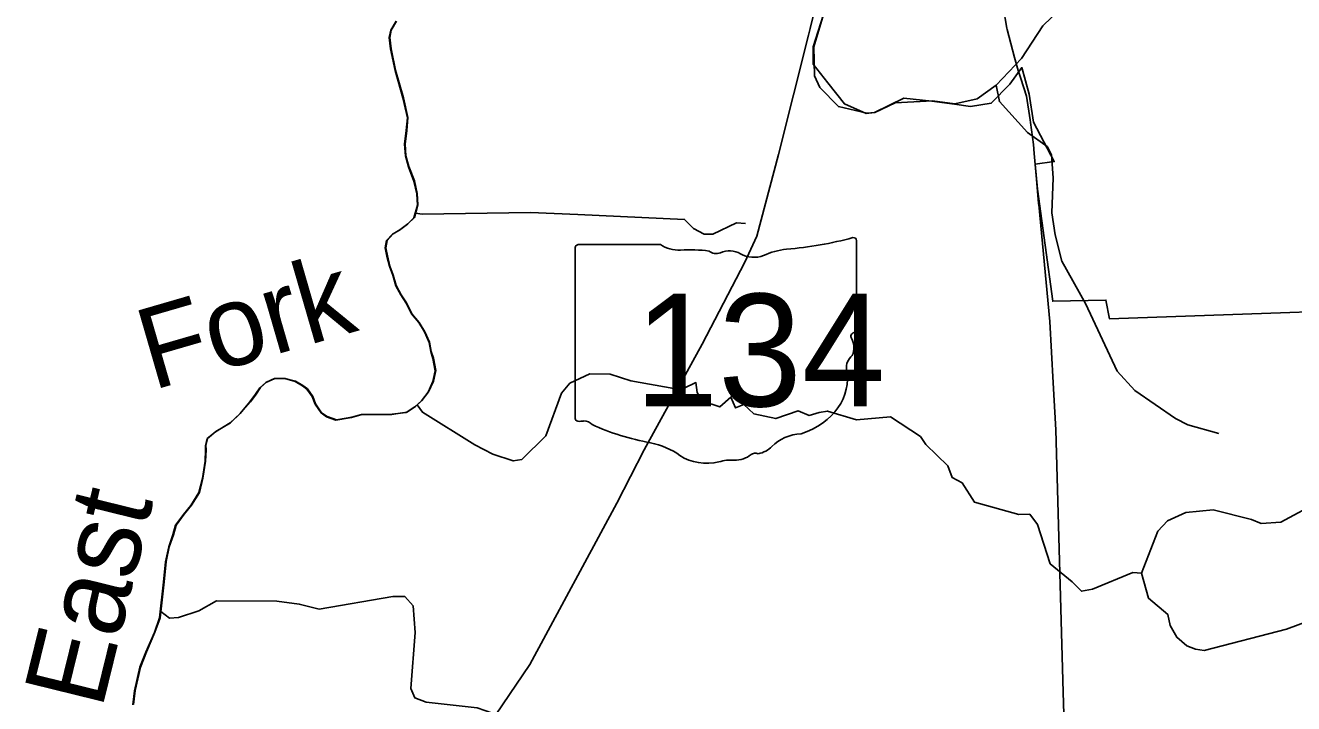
# Model space of a CAD drawing. Extents: x 1525783 to 1900577, y 218250 to 627376.
# Drawn here: x 1597301 to 1605152, y 449155 to 453352 of the extents above; entities that cross this region are included whole.
import ezdxf

# ---------------------------------------------------------------- set-up
doc = ezdxf.new("R2010")
doc.units = 0
for name, color, linetype in [('GM_X_Adjacent_County', 7, 'Continuous'), ('GM_X_Corporation', 7, 'Continuous'), ('GM_X_County', 7, 'Continuous'), ('GM_X_Major_River', 7, 'Continuous'), ('GM_X_Major_River_Text', 7, 'Continuous'), ('GM_X_Minor_River', 7, 'Continuous'), ('GM_X_State_Location', 7, 'Continuous'), ('GM_X_State_Route', 7, 'Continuous'), ('GM_X_State_Shield', 7, 'Continuous'), ('GM_X_Township', 7, 'Continuous')]:
    doc.layers.add(name, color=color, linetype=linetype)

msp = doc.modelspace()

# ---------------------------------------------------------------- linework, layer by layer
at = {"layer": 'GM_X_Adjacent_County'}
msp.add_lwpolyline([(1599595.7, 453378.2), (1599562.6, 453322.6), (1599553.6, 453276.7), (1599562.3, 453206.3), (1599589.8, 453073.3), (1599638.7, 452903.9), (1599666.4, 452781), (1599658.9, 452700.9), (1599649.2, 452616.8), (1599653.9, 452544.5), (1599672.6, 452477.9), (1599707, 452389), (1599723.6, 452310.4), (1599728.2, 452240.1), (1599706.7, 452162.3), (1599665.8, 452123), (1599616.9, 452085.8), (1599574.3, 452060.5), (1599537.4, 452021.1), (1599528.5, 451975.2), (1599539.6, 451924.8), (1599554.4, 451862.3), (1599575.4, 451805.8), (1599594.2, 451741.2), (1599625.2, 451684.4), (1599658.3, 451633.6), (1599691.2, 451566.8), (1599736.3, 451513.7), (1599771.2, 451454.9), (1599800.1, 451390.1), (1599811, 451333.7), (1599824.3, 451291.3), (1599838.8, 451214.8), (1599823.5, 451148.9), (1599794.2, 451083.3), (1599753, 451029.9), (1599712.2, 450992.6), (1599659.3, 450957.5), (1599621.1, 450952.3), (1599568.8, 450945.3), (1599518.7, 450944.2), (1599450.4, 450943.6), (1599378.2, 450943), (1599319.7, 450926), (1599223.1, 450909.9), (1599165.3, 450931), (1599131.7, 450953.8), (1599094.6, 451008.7), (1599077.5, 451055.1), (1599044.3, 451101.9), (1599016.6, 451122.5), (1598971, 451149.5), (1598907.1, 451166.8), (1598840.9, 451166.1), (1598790.3, 451143), (1598753.5, 451109.6), (1598726.7, 451070), (1598691.7, 451022.5), (1598630.1, 450951.5), (1598568.8, 450892.5), (1598477.5, 450838.1), (1598426.5, 450795), (1598415.6, 450751.1), (1598417.1, 450725), (1598413.7, 450654.8), (1598397.7, 450548.8), (1598375.9, 450460.9), (1598326.2, 450381.7), (1598281, 450326.4), (1598231.6, 450259.1), (1598214.4, 450199.3), (1598188.9, 450125.6), (1598169.1, 450033.7), (1598156.6, 449907.5), (1598132.3, 449685.3), (1598100.4, 449595.7), (1598047.9, 449474.3), (1598010, 449380.8), (1597977.1, 449235), (1597967.4, 449148.9)], dxfattribs=at)
at = {"layer": 'GM_X_Corporation'}
msp.add_lwpolyline([(1606362.9, 451618.1), (1604011.3, 451537), (1603990.5, 451652.5), (1603660.6, 451644.7), (1603566.6, 452339), (1603552.2, 452494.3), (1603670.6, 452509), (1603542.6, 452752.6), (1603515.5, 452926.3), (1603468.5, 453090.9), (1603396.2, 452987.8), (1603280.4, 452870.2), (1603152.1, 452850.3), (1603052.5, 452865.4), (1602912.6, 452884.1), (1602739.8, 452900.9), (1602556.6, 452812.8), (1602506.4, 452807.7), (1602370.9, 452866.6), (1602267.8, 452996.8), (1602177.4, 453112.6), (1602177.9, 453218.8), (1602287.7, 453564.8)], dxfattribs=at)
at = {"layer": 'GM_X_County'}
msp.add_lwpolyline([(1597967.4, 449148.9), (1597977.1, 449235), (1598010, 449380.8), (1598047.9, 449474.3), (1598100.4, 449595.7), (1598132.3, 449685.3), (1598156.6, 449907.5), (1598169.1, 450033.7), (1598188.9, 450125.6), (1598214.4, 450199.3), (1598231.6, 450259.1), (1598281, 450326.4), (1598326.2, 450381.7), (1598375.9, 450460.9), (1598397.7, 450548.8), (1598413.7, 450654.8), (1598417.1, 450725), (1598415.6, 450751.1), (1598426.5, 450795), (1598477.5, 450838.1), (1598568.8, 450892.5), (1598630.1, 450951.5), (1598691.7, 451022.5), (1598726.7, 451070), (1598753.5, 451109.6), (1598790.3, 451143), (1598840.9, 451166.1), (1598907.1, 451166.8), (1598971, 451149.5), (1599016.6, 451122.5), (1599044.3, 451101.9), (1599077.5, 451055.1), (1599094.6, 451008.7), (1599131.7, 450953.8), (1599165.3, 450931), (1599223.1, 450909.9), (1599319.7, 450926), (1599378.2, 450943), (1599450.4, 450943.6), (1599518.7, 450944.2), (1599568.8, 450945.3), (1599621.1, 450952.3), (1599659.3, 450957.5), (1599712.2, 450992.6), (1599753, 451029.9), (1599794.2, 451083.3), (1599823.5, 451148.9), (1599838.8, 451214.8), (1599824.3, 451291.3), (1599811, 451333.7), (1599800.1, 451390.1), (1599771.2, 451454.9), (1599736.3, 451513.7), (1599691.2, 451566.8), (1599658.3, 451633.6), (1599625.2, 451684.4), (1599594.2, 451741.2), (1599575.4, 451805.8), (1599554.4, 451862.3), (1599539.6, 451924.8), (1599528.5, 451975.2), (1599537.4, 452021.1), (1599574.3, 452060.5), (1599616.9, 452085.8), (1599665.8, 452123), (1599706.7, 452162.3), (1599728.2, 452240.1), (1599723.6, 452310.4), (1599707, 452389), (1599672.6, 452477.9), (1599653.9, 452544.5), (1599649.2, 452616.8), (1599658.9, 452700.9), (1599666.4, 452781), (1599638.7, 452903.9), (1599589.8, 453073.3), (1599562.3, 453206.3), (1599553.6, 453276.7), (1599562.6, 453322.6), (1599595.7, 453378.2)], dxfattribs=at)
at = {"layer": 'GM_X_Major_River'}
for points in [[(1599756.2, 451030.8), (1599797.4, 451084.2), (1599826.7, 451149.8), (1599842, 451215.7), (1599827.4, 451292.2), (1599814.2, 451334.6), (1599803.3, 451391), (1599774.4, 451455.8), (1599739.5, 451514.6), (1599694.4, 451567.7), (1599661.5, 451634.5), (1599628.4, 451685.3), (1599597.4, 451742.1), (1599578.6, 451806.7), (1599557.6, 451863.2), (1599542.8, 451925.7), (1599531.7, 451976.1), (1599540.6, 452022), (1599577.5, 452061.5), (1599620.1, 452086.7), (1599669, 452123.9), (1599709.9, 452163.2), (1599731.4, 452241), (1599726.8, 452311.3), (1599710.2, 452389.9), (1599675.8, 452478.8), (1599657.1, 452545.4), (1599652.4, 452617.7), (1599662.1, 452701.8), (1599669.6, 452781.9), (1599641.9, 452904.8), (1599593, 453074.2), (1599565.5, 453207.2), (1599556.8, 453277.6), (1599565.7, 453323.5), (1599598.9, 453379.1)], [(1597970.6, 449149.8), (1597980.3, 449235.9), (1598013.2, 449381.7), (1598051.1, 449475.2), (1598103.6, 449596.6), (1598135.4, 449686.2), (1598159.8, 449908.4), (1598172.3, 450034.6), (1598192.1, 450126.5), (1598217.6, 450200.2), (1598234.8, 450260), (1598284.2, 450327.3), (1598329.4, 450382.6), (1598379.1, 450461.8), (1598400.9, 450549.7), (1598416.9, 450655.7), (1598420.3, 450725.9), (1598418.8, 450752), (1598429.7, 450795.9), (1598480.7, 450839), (1598572, 450893.4), (1598633.3, 450952.4), (1598694.9, 451023.4), (1598729.9, 451070.9), (1598756.7, 451110.5), (1598793.5, 451143.9), (1598844.1, 451167), (1598910.3, 451167.7), (1598974.1, 451150.4), (1599019.8, 451123.4), (1599047.5, 451102.8), (1599080.7, 451056), (1599097.8, 451009.6), (1599134.9, 450954.7), (1599168.5, 450932), (1599226.3, 450910.8), (1599322.9, 450926.9), (1599381.4, 450943.9), (1599453.6, 450944.5), (1599521.9, 450945.1), (1599572, 450946.2), (1599624.3, 450953.2), (1599662.5, 450958.4), (1599715.4, 450993.5), (1599756.2, 451030.8)]]:
    msp.add_lwpolyline(points, dxfattribs=at)
at = {"layer": 'GM_X_Minor_River'}
for points in [[(1602286.2, 453572.3), (1602181.1, 453219.7), (1602185.6, 453039.3), (1602218.3, 452968.5), (1602334.2, 452850.1), (1602509.6, 452808.6), (1602559.8, 452813.7), (1602685.2, 452873.4), (1602915.8, 452885), (1603055.7, 452866.3), (1603192.6, 452897.7), (1603310.4, 452981.6), (1603467.9, 453146.9), (1603600.1, 453348.7), (1603708.3, 453454.8)], [(1603310.4, 452981.6), (1603330.5, 452881), (1603505, 452689.3), (1603625.6, 452602.9), (1603652.6, 452550.2), (1603663.8, 452407.8), (1603655.6, 452191.5), (1603675, 452056.9), (1603717.9, 451893.8), (1603863, 451630.5), (1604059.2, 451212), (1604169.1, 451093.7), (1604420.1, 450920.6), (1604497.5, 450881), (1604688.8, 450827.2)], [(1599717.2, 452189.7), (1599757.2, 452184.6), (1600428.6, 452194.6), (1600720.9, 452181.4), (1601381.5, 452151.6), (1601436.6, 452094.5), (1601504.1, 452061.2), (1601556.2, 452060.2), (1601703.7, 452129.8), (1601759.7, 452126.8)], [(1599726.3, 451003.5), (1599759.3, 450957.9), (1600084.3, 450757.7), (1600195.5, 450699.6), (1600320.9, 450657.2), (1600375.2, 450666.3), (1600524, 450812), (1600621, 451076.8), (1600672.1, 451138), (1600795.4, 451195.9), (1600921.6, 451193.7), (1601049.1, 451153.3), (1601314.7, 451104.5), (1601378.8, 451107.3), (1601451.6, 451142.1), (1601460.5, 451079.8), (1601487.6, 451029.2), (1601599.1, 450991.2), (1601668.4, 451052), (1601697.2, 450985.4), (1601749.7, 451006.5), (1601810.8, 450949.3), (1601946.5, 450918.8), (1602085.6, 450966.4), (1602153.2, 450939.2), (1602215.6, 450956.1), (1602265.9, 450965.2), (1602445.2, 450911.9), (1602655.9, 450930.2), (1602842.1, 450808.6), (1602875.2, 450757.9), (1603011.1, 450627.2), (1603037.9, 450554.5), (1603099.4, 450521.4), (1603177.4, 450401.7), (1603450.5, 450324.7), (1603518.7, 450327.5), (1603565.6, 450264.5), (1603645.4, 450020.5), (1603781.7, 449909.9), (1603838.7, 449850.7), (1603907, 449863.5), (1604157.3, 449967.3), (1604209.3, 449962.3), (1604252.6, 449807.2), (1604373.1, 449706.9), (1604387.9, 449638.5), (1604428.6, 449565.6), (1604491.8, 449512.3), (1604543.5, 449491.4), (1604597.5, 449484.4), (1605108.7, 449615.5), (1605308.4, 449690.1)], [(1604209.3, 449962.3), (1604312.2, 450223.1), (1604371.4, 450286.2), (1604484.5, 450338.3), (1604653.1, 450355.3), (1604890.5, 450294.9), (1604950.1, 450269.8), (1605072.5, 450277.6), (1605317.3, 450409.5), (1605383.8, 450434.4), (1605560.4, 450449.3), (1605724.3, 450540.6), (1605786.7, 450553.5), (1606183.1, 450538.4)], [(1598139.8, 449725.9), (1598193.7, 449685), (1598249.9, 449688.1), (1598374.9, 449729.9), (1598484.2, 449792.1), (1598858.8, 449789.4), (1598996.7, 449770.9), (1599120.4, 449740.7), (1599576.6, 449818.7), (1599650.7, 449817.4), (1599701.8, 449760.3), (1599714.9, 449595.8), (1599686.6, 449249.5), (1599711.6, 449190.9), (1599781.3, 449163.6), (1600097.2, 449129.9), (1600240.6, 449079.3), (1600294.1, 449048.2), (1600617.9, 448779.9)]]:
    msp.add_lwpolyline(points, dxfattribs=at)
at = {"layer": 'GM_X_State_Route'}
for points in [[(1603378.4, 453327.2), (1603376.6, 453334.2), (1603354.1, 453466.7), (1603335.9, 453632.2), (1603312.3, 453785), (1603243.2, 454139.4), (1603225.1, 454138.7)], [(1602159.2, 453332.8), (1602217.9, 453567.4), (1602266.2, 453714.5), (1602296.5, 453786.4), (1602333.1, 453884.8)], [(1598032.3, 443299.3), (1598046.8, 443311.9), (1598187.1, 443454.4), (1598266.5, 443549.5), (1598374.1, 443804.7), (1599161.9, 445865.2), (1599261.2, 446132.7), (1599379, 446855.9), (1599419.2, 447123.2), (1599491.1, 447471), (1599660.6, 448137.9), (1599686.5, 448221.2), (1599717.2, 448323.9), (1599959.6, 448713.1), (1600423.4, 449398.5), (1600962, 450395.2), (1601132, 450726.6), (1601490.2, 451380.6), (1601755.7, 451886.8), (1601829.4, 452047.8), (1601963.5, 452552.7), (1602148.6, 453290.7), (1602159.2, 453332.8)], [(1603447.8, 453073.5), (1603424.5, 453152.5), (1603378.4, 453327.2)], [(1603521.1, 452767.5), (1603498.8, 452914.6), (1603462.5, 453023.7), (1603447.8, 453073.5)], [(1603546.6, 452558.6), (1603541.7, 452614.1), (1603523.6, 452751.1), (1603521.1, 452767.5)], [(1603560.3, 452401.4), (1603546.6, 452558.6)], [(1603574.1, 452244.1), (1603573.6, 452249.4), (1603560.3, 452401.4)], [(1604869, 447304.9), (1604835.6, 447423.1), (1604810.4, 447491.5), (1604785.2, 447513.1), (1604733, 447545.5), (1604655.6, 447570.7), (1604578.2, 447568.9), (1604265, 447523.9), (1603934.1, 447482.8), (1603897.4, 447500.7), (1603854.2, 447532.5), (1603809.4, 447574.9), (1603780.8, 447615.7), (1603771.9, 447667.9), (1603725.1, 449227), (1603679.1, 450849.3), (1603664, 451139.8), (1603642.8, 451520.3), (1603574.1, 452244.1)]]:
    msp.add_lwpolyline(points, dxfattribs=at)
at = {"layer": 'GM_X_State_Shield'}
for p, q in [((1600705.3, 451977.1), (1600705.3, 450920.4)), ((1601232.1, 451995.3), (1600722.4, 451995.3)), ((1602445.5, 451468.7), (1602445.5, 452021.4)), ((1602445.3, 451468.8), (1602445.5, 451468.7))]:
    msp.add_line(p, q, dxfattribs=at)
for centre, major_axis, start_param, end_param in [((1600725.3, 451979.3), (20.2, 0), 1.712693, 3.28349), ((1601353.4, 452117.9), (195.5, 0), 4.042523, 4.731795), ((1601418.3, 451402.1), (702, 0), 1.404758, 1.657858), ((1601660.5, 451862.7), (117.3, 0), 0.950623, 2.079405), ((1602061, 451672.5), (371.3, 0), 1.699011, 2.107814), ((1601825.6, 453435.8), (1845.5, 0), 4.814394, 5.042369), ((1602426.2, 452023.7), (19.4, 0), 6.141152, 7.989035), ((1601577.6, 451984.8), (56.4, 0), 3.836095, 5.185415), ((1601811.8, 452030.2), (141.1, 0), 4.081561, 5.145723), ((1602441, 451428.1), (30, 0), 1.883978, 3.671073), ((1602250.3, 451358.3), (180, 0), 5.934695, 6.695948), ((1602424.8, 451466.6), (20.7, 0), 5.05454, 6.418171), ((1602514.9, 451237.4), (130.9, 0), 2.387724, 3.262537), ((1601929, 451167.1), (461.6, 0), 5.101752, 6.440018), ((1600725.4, 450918.1), (20.3, 0), 3.00124, 4.508301), ((1600728.5, 451026.2), (155.2, 0), 4.665946, 4.897461), ((1600760.3, 450859.5), (56, 0), 0.519207, 1.627899), ((1601466.9, 451808.8), (1332.7, 0), 4.195997, 4.488961), ((1602123.6, 450623.8), (252.8, 0), 1.647645, 2.488434), ((1601069.5, 450445.8), (417, 0), 0.823519, 1.323587), ((1601820.3, 450672.8), (39.7, 0), 1.147584, 2.315152), ((1601803.3, 450818), (149.1, 0), 4.937069, 5.64225), ((1601520.5, 450854.2), (264.6, 0), 4.026481, 4.996735), ((1601673.4, 450488.9), (217.4, 0), 1.495662, 1.94098), ((1601692.7, 450775.1), (141, 0), 4.691044, 5.507374)]:
    msp.add_ellipse(centre, major_axis=major_axis, ratio=0.8, start_param=start_param, end_param=end_param, dxfattribs=at)
at = {"layer": 'GM_X_Township'}
msp.add_lwpolyline([(1597967.4, 449148.9), (1597977.1, 449235), (1598010, 449380.8), (1598047.9, 449474.3), (1598100.4, 449595.7), (1598132.3, 449685.3), (1598156.6, 449907.5), (1598169.1, 450033.7), (1598188.9, 450125.6), (1598214.4, 450199.3), (1598231.6, 450259.1), (1598281, 450326.4), (1598326.2, 450381.7), (1598375.9, 450460.9), (1598397.7, 450548.8), (1598413.7, 450654.8), (1598417.1, 450725), (1598415.6, 450751.1), (1598426.5, 450795), (1598477.5, 450838.1), (1598568.8, 450892.5), (1598630.1, 450951.5), (1598691.7, 451022.5), (1598726.7, 451070), (1598753.5, 451109.6), (1598790.3, 451143), (1598840.9, 451166.1), (1598907.1, 451166.8), (1598971, 451149.5), (1599016.6, 451122.5), (1599044.3, 451101.9), (1599077.5, 451055.1), (1599094.6, 451008.7), (1599131.7, 450953.8), (1599165.3, 450931), (1599223.1, 450909.9), (1599319.7, 450926), (1599378.2, 450943), (1599450.4, 450943.6), (1599518.7, 450944.2), (1599568.8, 450945.3), (1599621.1, 450952.3), (1599659.3, 450957.5), (1599712.2, 450992.6), (1599753, 451029.9), (1599794.2, 451083.3), (1599823.5, 451148.9), (1599838.8, 451214.8), (1599824.3, 451291.3), (1599811, 451333.7), (1599800.1, 451390.1), (1599771.2, 451454.9), (1599736.3, 451513.7), (1599691.2, 451566.8), (1599658.3, 451633.6), (1599625.2, 451684.4), (1599594.2, 451741.2), (1599575.4, 451805.8), (1599554.4, 451862.3), (1599539.6, 451924.8), (1599528.5, 451975.2), (1599537.4, 452021.1), (1599574.3, 452060.5), (1599616.9, 452085.8), (1599665.8, 452123), (1599706.7, 452162.3), (1599728.2, 452240.1), (1599723.6, 452310.4), (1599707, 452389), (1599672.6, 452477.9), (1599653.9, 452544.5), (1599649.2, 452616.8), (1599658.9, 452700.9), (1599666.4, 452781), (1599638.7, 452903.9), (1599589.8, 453073.3), (1599562.3, 453206.3), (1599553.6, 453276.7), (1599562.6, 453322.6), (1599595.7, 453378.2)], dxfattribs=at)

# ---------------------------------------------------------------- texts
at = {"layer": 'GM_X_Major_River_Text'}
for s, height, rotation, p in [('Fork', 500.02, 16.18088, (1598088.3, 451093.2)), ('East', 500.03, 76.17887, (1597773.8, 449112.7))]:
    msp.add_text(s, height=height, rotation=rotation, dxfattribs=at).set_placement(p)
at = {"layer": 'GM_X_State_Location'}
for s in ['s', 'r']:
    msp.add_text(s, height=1, dxfattribs=at).set_placement((1601555.8, 451378.5))
msp.add_text('134', height=1, rotation=0.00001, dxfattribs=at).set_placement((1601202.9, 451305.8))
at = {"layer": 'GM_X_State_Shield'}
msp.add_text('134', height=696.1, dxfattribs=at).set_placement((1601072.2, 450995))

doc.saveas('drawing.dxf')
